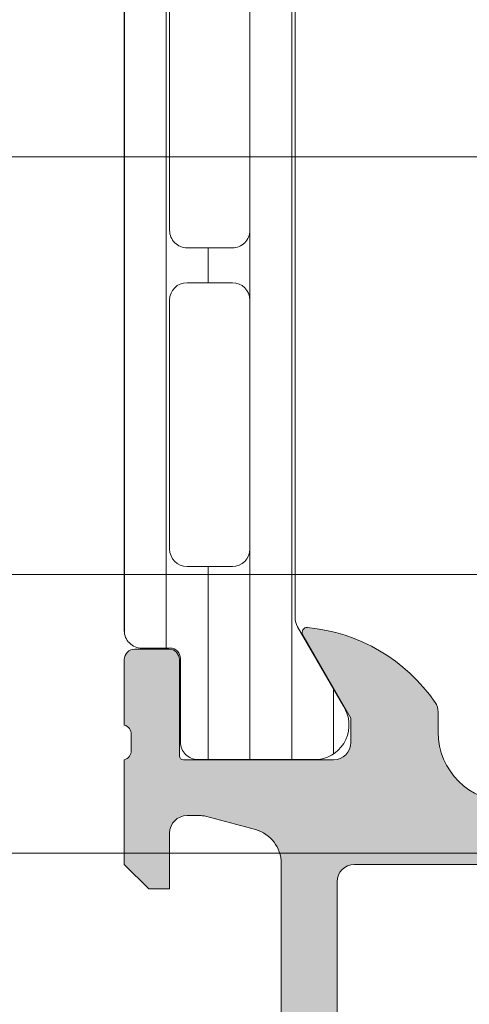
# Model space of a CAD drawing. Header units: millimetres. Extents: x 144573 to 336993, y 74252 to 247042.
# Tile 798 of 1056: x 199616 to 199629, y 219205 to 219233. Entities that reach past the tile are written whole.
import ezdxf

# ---------------------------------------------------------------- set-up
doc = ezdxf.new("R2010")
doc.units = ezdxf.units.MM
doc.layers.add('FASÁDA DETAILNÍ', color=255, linetype='Continuous', lineweight=0)

msp = doc.modelspace()

# ---------------------------------------------------------------- hatches: boundary and pattern name
at = {"layer": 'FASÁDA DETAILNÍ'}
h = msp.add_hatch(dxfattribs=at)
h.set_pattern_fill('_USER', color=256, scale=1.2, angle=90, style=0, pattern_type=0)
h.set_pattern_definition([(90, (199619.3639498, 219211.8597288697), (-1.2, 7.347638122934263e-17), [])])
edge = h.paths.add_edge_path()
edge.add_line((199624.3309615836, 219215.6838387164), (199625.6494312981, 219213.4001818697))
edge.add_arc((199624.8081786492, 219212.8595469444), 0.999996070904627, -81.81839194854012, 32.72701610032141, ccw=False)
edge.add_line((199624.9504892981, 219211.8697288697), (199621.4739478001, 219211.8697288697))
edge.add_arc((199621.4739451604, 219212.3697248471), 0.4999959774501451, 179.9996975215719, 270.00030248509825, ccw=False)
edge.add_line((199620.973949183, 219212.3697274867), (199620.9742811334, 219214.7697258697))
edge.add_arc((199620.6742811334, 219214.7697258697), 0.3000000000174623, 5.558422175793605e-09, 90)
edge.add_line((199620.6742811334, 219215.0697258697), (199619.8639498, 219215.0697258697))
edge.add_arc((199619.8639471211, 219215.5697231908), 0.4999973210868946, 179.9996930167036, 270.0003069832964, ccw=False)
edge.add_line((199619.3639498, 219215.5697258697), (199619.3639498, 219245.6522001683))
edge.add_arc((199619.8639471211, 219245.6522028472), 0.4999973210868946, 89.99969301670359, 180.0003069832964, ccw=False)
edge.add_line((199619.8639498, 219246.1522001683), (199620.6742811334, 219246.1522001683))
edge.add_arc((199620.6742811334, 219246.4522001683), 0.3000000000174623, 270, 359.9999999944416)
edge.add_line((199620.9742811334, 219246.4522001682), (199620.973949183, 219248.8521985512))
edge.add_arc((199621.4739451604, 219248.8522011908), 0.499995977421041, 89.99969751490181, 180.0003024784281, ccw=False)
edge.add_line((199621.4739478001, 219249.3521971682), (199624.9504892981, 219249.3521971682))
edge.add_arc((199624.8081786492, 219248.3623790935), 0.9999960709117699, -32.72701610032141, 81.81839194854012, ccw=False)
edge.add_line((199625.6494312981, 219247.8217441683), (199624.3309615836, 219245.5380873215))
edge.add_arc((199624.7639743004, 219245.2880873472), 0.4999999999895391, 150.0000034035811, 179.9999400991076)
edge.add_line((199624.2639743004, 219245.28808787), (199624.2639743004, 219215.933838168))
edge.add_arc((199624.7639743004, 219215.9338386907), 0.5000000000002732, 180.0000599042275, 209.9999965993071)
edge = h.paths.add_edge_path(flags=16)
edge.add_line((199622.9639635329, 219236.2605558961), (199622.9639482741, 219243.4105803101))
edge.add_arc((199622.4639047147, 219243.4105367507), 0.5000435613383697, 0.004991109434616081, 89.99500889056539)
edge.add_line((199622.4639482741, 219243.9105803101), (199621.1639395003, 219243.9105803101))
edge.add_arc((199621.1639670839, 219243.410567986), 0.5000123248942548, 90.00316076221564, 179.9985877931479)
edge.add_line((199620.6639547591, 219243.4105803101), (199620.6639547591, 219236.2605558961))
edge.add_arc((199621.1639983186, 219236.2605994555), 0.5000435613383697, 180.0049911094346, 269.9950088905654)
edge.add_line((199621.1639547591, 219235.7605558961), (199622.4639635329, 219235.7605558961))
edge.add_arc((199622.4639199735, 219236.2605994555), 0.5000435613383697, 270.0049911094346, 359.9950088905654)
edge = h.paths.add_edge_path(flags=16)
edge.add_line((199622.9639635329, 219217.9105563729), (199622.9639635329, 219225.0605822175))
edge.add_arc((199622.4639199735, 219225.060538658), 0.5000435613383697, 0.004991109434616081, 89.99500889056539)
edge.add_line((199622.4639635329, 219225.5605822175), (199621.1639547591, 219225.5605822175))
edge.add_arc((199621.1639983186, 219225.060538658), 0.5000435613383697, 90.00499110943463, 179.9950088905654)
edge.add_line((199620.6639547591, 219225.0605822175), (199620.6639547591, 219217.9105563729))
edge.add_arc((199621.1639983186, 219217.9105999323), 0.5000435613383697, 180.0049911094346, 269.9950088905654)
edge.add_line((199621.1639547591, 219217.4105563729), (199622.4639635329, 219217.4105563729))
edge.add_arc((199622.4639199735, 219217.9105999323), 0.5000435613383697, 270.0049911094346, 359.9950088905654)
edge = h.paths.add_edge_path(flags=16)
edge.add_line((199622.9639635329, 219227.0605822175), (199622.9639635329, 219234.2605558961))
edge.add_arc((199622.4640143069, 219234.26060667), 0.4999492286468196, 359.9941811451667, 450.0058188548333)
edge.add_line((199622.4639635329, 219234.7605558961), (199621.1639547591, 219234.7605558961))
edge.add_arc((199621.1639039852, 219234.26060667), 0.4999492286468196, 89.99418114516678, 180.0058188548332)
edge.add_line((199620.6639547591, 219234.2605558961), (199620.6639547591, 219227.0605822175))
edge.add_arc((199621.1639039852, 219227.0605314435), 0.4999492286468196, 179.9941811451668, 270.0058188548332)
edge.add_line((199621.1639547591, 219226.5605822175), (199622.4639635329, 219226.5605822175))
edge.add_arc((199622.4640143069, 219227.0605314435), 0.4999492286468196, 269.9941811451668, 360.0058188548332)
h = msp.add_hatch(color=256, dxfattribs=at)
edge = h.paths.add_edge_path()
edge.add_arc((199684.3638823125, 219194.8597963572), 0.5000674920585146, 270.0077324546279, 359.9922675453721)
edge.add_line((199684.8639498, 219194.8597288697), (199684.8639498, 219198.8597288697))
edge.add_arc((199684.3638823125, 219198.8596613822), 0.5000674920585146, 0.007732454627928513, 89.99226754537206)
edge.add_line((199684.3639498, 219199.3597288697), (199683.0639009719, 219199.3597288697))
edge.add_arc((199683.0639378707, 219198.8596919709), 0.5000369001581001, 90.00422797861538, 179.9957720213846)
edge.add_line((199682.5639009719, 219198.8597288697), (199682.5639009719, 219198.3597288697))
edge.add_line((199682.5639009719, 219198.3597288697), (199683.5639009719, 219198.3597288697))
edge.add_line((199683.5639009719, 219198.3597288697), (199683.5639009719, 219196.8597288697))
edge.add_arc((199682.5639379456, 219196.859691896), 0.9999630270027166, -90.00211851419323, 0.0021185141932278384, ccw=False)
edge.add_line((199682.5639009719, 219195.8597288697), (199678.5639009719, 219195.8597288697))
edge.add_arc((199678.5639778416, 219196.8598057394), 1.000076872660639, 180.0044039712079, 269.9955960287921, ccw=False)
edge.add_line((199677.5639009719, 219196.8597288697), (199677.5639009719, 219198.3597288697))
edge.add_line((199677.5639009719, 219198.3597288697), (199678.5639009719, 219198.3597288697))
edge.add_line((199678.5639009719, 219198.3597288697), (199678.5639009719, 219198.8597288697))
edge.add_arc((199678.0639584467, 219198.8597863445), 0.4999425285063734, 359.9934131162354, 450.0065868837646)
edge.add_line((199678.0639009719, 219199.3597288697), (199675.2639131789, 219199.3597288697))
edge.add_arc((199675.2639131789, 219198.8597288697), 0.5, 90, 180)
edge.add_line((199674.7639131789, 219198.8597288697), (199674.7639131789, 219198.6597288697))
edge.add_arc((199675.2639131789, 219198.6597288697), 0.5, 180, 270)
edge.add_line((199675.2639131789, 219198.1597288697), (199675.7639131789, 219198.1597288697))
edge.add_arc((199675.7638780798, 219197.6596937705), 0.5000351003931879, 0.0040217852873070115, 89.99597821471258, ccw=False)
edge.add_line((199676.2639131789, 219197.6597288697), (199676.2639131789, 219196.8597258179))
edge.add_arc((199675.7638966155, 219196.8597423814), 0.5000165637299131, 270.00189796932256, 359.99810203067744, ccw=False)
edge.add_line((199675.7639131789, 219196.3597258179), (199644.4639192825, 219196.3597258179))
edge.add_line((199644.4639192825, 219196.3597258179), (199638.4254616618, 219196.79212245))
edge.add_arc((199638.463917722, 219197.7913421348), 0.9999594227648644, 180, 267.7959971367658, ccw=False)
edge.add_line((199637.4639582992, 219197.7913421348), (199637.4639582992, 219204.4597943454))
edge.add_arc((199637.9639582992, 219204.4597943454), 0.5, 90, 180, ccw=False)
edge.add_line((199637.9639582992, 219204.9597943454), (199638.8639582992, 219204.9597943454))
edge.add_arc((199638.8639582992, 219205.4597943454), 0.5, 270, 360)
edge.add_line((199639.3639582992, 219205.4597943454), (199639.3639582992, 219206.8597958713))
edge.add_arc((199639.4427947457, 219207.1273164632), 0.2788950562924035, 178.8354106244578, 253.58012358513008, ccw=False)
edge.add_line((199639.1639572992, 219207.1329848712), (199639.1639572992, 219207.5865788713))
edge.add_arc((199639.4428253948, 219207.5922395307), 0.278925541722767, 106.42459455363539, 181.1628700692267, ccw=False)
edge.add_line((199639.3639582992, 219207.8597828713), (199639.3639582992, 219209.7397938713))
edge.add_arc((199639.0639582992, 219209.7397938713), 0.3000000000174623, 359.9999999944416, 449.9999999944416)
edge.add_line((199639.0639582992, 219210.0397938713), (199638.0839839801, 219210.0397938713))
edge.add_arc((199638.0839839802, 219209.7397938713), 0.3000000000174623, 90.00000000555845, 180)
edge.add_line((199637.7839839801, 219209.7397938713), (199637.7839839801, 219206.9797958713))
edge.add_arc((199637.6639839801, 219206.9797958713), 0.1199999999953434, -90, 0, ccw=False)
edge.add_line((199637.6639839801, 219206.8597958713), (199633.3639582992, 219206.8597958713))
edge.add_arc((199633.3639582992, 219207.3597958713), 0.5, 180, 270, ccw=False)
edge.add_line((199632.8639582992, 219207.3597958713), (199632.8639582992, 219208.0597958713))
edge.add_line((199632.8639582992, 219208.0597958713), (199634.2454537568, 219210.4526161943))
edge.add_arc((199634.1258385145, 219210.5216760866), 0.1381197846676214, 330.0000000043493, 450)
edge.add_line((199634.1258385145, 219210.6597958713), (199630.3639582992, 219210.6597958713))
edge.add_arc((199630.3639582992, 219212.6597958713), 2, 180, 270, ccw=False)
edge.add_line((199628.3639582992, 219212.6597958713), (199628.3639582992, 219213.227791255))
edge.add_arc((199627.8639582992, 219213.227791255), 0.5, 359.9999999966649, 394.4790717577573)
edge.add_arc((199624.1544596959, 219210.6803179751), 5.000000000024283, 34.47907176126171, 84.65077199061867)
edge.add_arc((199624.6020780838, 219215.5216692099), 0.1381197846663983, 82.2975625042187, 210.0000000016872)
edge.add_line((199624.4824628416, 219215.4526093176), (199625.8639582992, 219213.0597889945))
edge.add_line((199625.8639582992, 219213.0597889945), (199625.8639582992, 219212.3597889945))
edge.add_arc((199625.3639582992, 219212.3597889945), 0.5, -90, 0, ccw=False)
edge.add_line((199625.3639582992, 219211.8597889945), (199621.0639326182, 219211.8597889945))
edge.add_arc((199621.0639326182, 219211.9797889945), 0.1199999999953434, 180, 270, ccw=False)
edge.add_line((199620.9439326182, 219211.9797889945), (199620.9439326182, 219214.7397869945))
edge.add_arc((199620.6439326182, 219214.7397869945), 0.3000000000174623, 5.558422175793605e-09, 90)
edge.add_line((199620.6439326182, 219215.0397869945), (199619.6639582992, 219215.0397869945))
edge.add_arc((199619.6639582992, 219214.7397869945), 0.2999999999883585, 90, 180)
edge.add_line((199619.3639582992, 219214.7397869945), (199619.3639582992, 219212.8597759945))
edge.add_arc((199619.2850912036, 219212.592232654), 0.2789255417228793, -1.1628700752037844, 73.57540544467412, ccw=False)
edge.add_line((199619.5639592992, 219212.5865719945), (199619.5639592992, 219212.1329779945))
edge.add_arc((199619.2851218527, 219212.1273095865), 0.2788950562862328, -73.58012358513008, 1.1645893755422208, ccw=False)
edge.add_line((199619.3639582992, 219211.8597889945), (199619.3639582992, 219208.8597305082))
edge.add_line((199619.3639582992, 219208.8597305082), (199620.0640306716, 219208.1596276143))
edge.add_line((199620.0640306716, 219208.1596276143), (199620.6640367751, 219208.1596276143))
edge.add_line((199620.6640367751, 219208.1596276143), (199620.6640367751, 219209.7596337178))
edge.add_arc((199621.1640462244, 219209.7596242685), 0.5000094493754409, 90.00108278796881, 179.9989172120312, ccw=False)
edge.add_line((199621.1640367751, 219210.2596337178), (199621.5594648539, 219210.2596337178))
edge.add_arc((199621.5594648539, 219209.7596337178), 0.4999999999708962, 74.99999999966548, 90, ccw=False)
edge.add_line((199621.6888743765, 219210.2425966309), (199623.1227611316, 219209.8583878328))
edge.add_arc((199622.8639420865, 219208.8924620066), 0.9999999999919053, 0, 75.00000000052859, ccw=False)
edge.add_line((199623.8639420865, 219208.8924620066), (199623.8639420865, 219203.1596398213))
edge.add_line((199623.8639420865, 219203.1596398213), (199620.6640367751, 219203.1596398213))
edge.add_line((199620.6640367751, 219203.1596398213), (199620.6640367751, 219203.9596276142))
edge.add_line((199620.6640367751, 219203.9596276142), (199620.0640306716, 219203.9596276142))
edge.add_line((199620.0640306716, 219203.9596276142), (199619.3640489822, 219202.7471947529))
edge.add_line((199619.3640489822, 219202.7471947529), (199619.3640489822, 219201.6596398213))
edge.add_line((199619.3640489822, 219201.6596398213), (199634.3639582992, 219201.6596398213))
edge.add_arc((199634.3639582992, 219201.1596398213), 0.5, 0, 90, ccw=False)
edge.add_line((199634.8639582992, 219201.1596398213), (199634.8639582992, 219195.3597288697))
edge.add_arc((199635.8639582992, 219195.3597288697), 1, 180, 270)
edge.add_line((199635.8639582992, 219194.3597288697), (199684.3639498, 219194.3597288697))
edge = h.paths.add_edge_path(flags=16)
edge.add_line((199625.4639420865, 219203.9596276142), (199625.4639420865, 219208.3596276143))
edge.add_arc((199625.9639420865, 219208.3596276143), 0.5, 90, 180, ccw=False)
edge.add_line((199625.9639420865, 219208.8596276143), (199630.3639420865, 219208.8596276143))
edge.add_arc((199630.3639420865, 219208.3596276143), 0.5, 0, 90, ccw=False)
edge.add_line((199630.8639420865, 219208.3596276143), (199630.8639420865, 219203.9596276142))
edge.add_arc((199630.3639420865, 219203.9596276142), 0.5, -90, 0, ccw=False)
edge.add_line((199630.3639420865, 219203.4596276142), (199625.9639420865, 219203.4596276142))
edge.add_arc((199625.9639420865, 219203.9596276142), 0.5, 180, 270, ccw=False)

# ---------------------------------------------------------------- linework, layer by layer
for p, q in [((198226.3692538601, 219229.1778314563), (212229.5384493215, 219229.1777965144)), ((198226.3692538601, 219229.1778314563), (218529.5384156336, 219229.1777807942)), ((199206.8693537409, 219229.1778170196), (199679.538449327, 219229.1778178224)), ((218529.5384156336, 219217.1778170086), (198226.3692538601, 219217.1778170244)), ((212229.5384493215, 219217.1778170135), (198226.3692538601, 219217.1778170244)), ((199679.538449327, 219217.1778170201), (199206.8693537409, 219217.1778170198)), ((198226.3692538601, 219209.1778314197), (224801.3692538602, 219209.1777653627)), ((199206.8693537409, 219209.1778170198), (202065.8691539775, 219209.177821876))]:
    msp.add_line(p, q, dxfattribs=at)
for points in [[(199624.3309615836, 219215.6838387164), (199625.6494312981, 219213.4001818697, -0.5460410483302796), (199624.9504892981, 219211.8697288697), (199621.4739478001, 219211.8697288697, -0.414216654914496), (199620.973949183, 219212.3697274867), (199620.9742811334, 219214.7697258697, 0.414213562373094), (199620.6742811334, 219215.0697258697), (199619.8639498, 219215.0697258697, -0.414216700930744), (199619.3639498, 219215.5697258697), (199619.3639498, 219245.6522001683, -0.414216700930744), (199619.8639498, 219246.1522001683), (199620.6742811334, 219246.1522001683, 0.414213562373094), (199620.9742811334, 219246.4522001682), (199620.973949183, 219248.8521985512, -0.4142166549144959), (199621.4739478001, 219249.3521971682), (199624.9504892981, 219249.3521971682, -0.5460410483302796), (199625.6494312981, 219247.8217441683), (199624.3309615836, 219245.5380873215, 0.1316522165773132), (199624.2639743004, 219245.28808787), (199624.2639743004, 219215.933838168, 0.1316522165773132)], [(199622.9639635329, 219227.0605822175), (199622.9639635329, 219234.2605558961, 0.4142730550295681), (199622.4639635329, 219234.7605558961), (199621.1639547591, 219234.7605558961, 0.4142730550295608), (199620.6639547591, 219234.2605558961), (199620.6639547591, 219227.0605822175, 0.4142730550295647), (199621.1639547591, 219226.5605822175), (199622.4639635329, 219226.5605822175, 0.414273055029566)], [(199622.9639635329, 219217.9105563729), (199622.9639635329, 219225.0605822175, 0.414162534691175), (199622.4639635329, 219225.5605822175), (199621.1639547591, 219225.5605822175, 0.4141625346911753), (199620.6639547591, 219225.0605822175), (199620.6639547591, 219217.9105563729, 0.4141625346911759), (199621.1639547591, 219217.4105563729), (199622.4639635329, 219217.4105563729, 0.4141625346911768)], [(199625.4639420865, 219203.9596276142), (199625.4639420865, 219208.3596276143, -0.4142135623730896), (199625.9639420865, 219208.8596276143), (199630.3639420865, 219208.8596276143, -0.4142135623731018), (199630.8639420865, 219208.3596276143), (199630.8639420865, 219203.9596276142, -0.4142135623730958), (199630.3639420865, 219203.4596276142), (199625.9639420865, 219203.4596276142, -0.4142135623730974)]]:
    msp.add_lwpolyline(points, format="xyb", close=True, dxfattribs=at)
msp.add_lwpolyline([(199630.3639582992, 219210.6597958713, -0.4142135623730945), (199628.3639582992, 219212.6597958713), (199628.3639582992, 219213.227791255, 0.1515887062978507), (199628.2761248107, 219213.5108438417, 0.2224807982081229), (199624.6205900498, 219215.6585428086, 0.6230654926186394), (199624.4824628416, 219215.4526093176), (199625.8639582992, 219213.0597889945), (199625.8639582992, 219212.3597889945, -0.414213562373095), (199625.3639582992, 219211.8597889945), (199621.0639326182, 219211.8597889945, -0.414213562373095), (199620.9439326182, 219211.9797889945), (199620.9439326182, 219214.7397869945, 0.414213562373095), (199620.6439326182, 219215.0397869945), (199619.6639582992, 219215.0397869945, 0.414213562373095), (199619.3639582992, 219214.7397869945), (199619.3639582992, 219212.8597759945, -0.3381811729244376), (199619.5639592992, 219212.5865719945), (199619.5639592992, 219212.1329779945, -0.338212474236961), (199619.3639582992, 219211.8597889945), (199619.3639582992, 219208.8597305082), (199620.0640306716, 219208.1596276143), (199620.6640367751, 219208.1596276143), (199620.6640367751, 219209.7596337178, -0.4142024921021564), (199621.1640367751, 219210.2596337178), (199621.5594648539, 219210.2596337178, -0.06554346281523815), (199621.6888743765, 219210.2425966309), (199623.1227611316, 219209.8583878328, -0.339454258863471), (199623.8639420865, 219208.8924620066), (199623.8639420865, 219203.1596398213)], format="xyb", dxfattribs=at)

doc.saveas('drawing.dxf')
